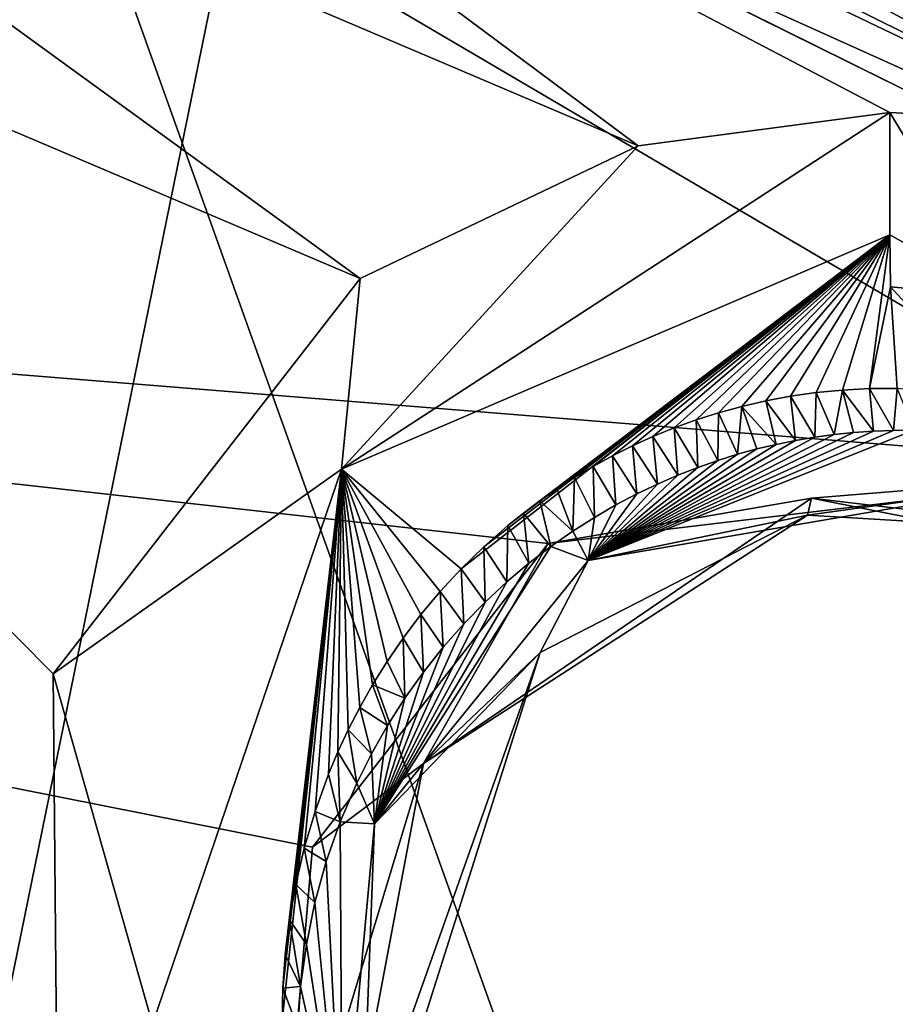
# Model space of a CAD drawing. Header units: millimetres. Extents: x -147 to 294, y -82 to 275.
# Tile 491 of 609: x 212.77 to 215.83, y 256.53 to 259.98. Entities that reach past the tile are written whole.
import ezdxf

# ---------------------------------------------------------------- set-up
doc = ezdxf.new("R2010")
doc.units = ezdxf.units.MM
doc.header["$LTSCALE"] = 67.506716
for name, color, linetype in [('1643', 7, 'CONTINUOUS'), ('1670', 7, 'CONTINUOUS'), ('1765', 7, 'CONTINUOUS'), ('1767', 7, 'CONTINUOUS'), ('1769', 7, 'CONTINUOUS'), ('1770', 7, 'CONTINUOUS'), ('1773', 7, 'CONTINUOUS'), ('1774', 7, 'CONTINUOUS'), ('1775', 7, 'CONTINUOUS'), ('1776', 7, 'CONTINUOUS'), ('1804', 7, 'CONTINUOUS'), ('499', 7, 'CONTINUOUS'), ('841', 7, 'CONTINUOUS')]:
    doc.layers.add(name, color=color, linetype=linetype)

msp = doc.modelspace()

# ---------------------------------------------------------------- linework, layer by layer
at = {"layer": '1643', "linetype": 'CONTINUOUS'}
for points in [[(212.3091, 261.4873, -5.4609), (214.9334, 259.5347, -5.5761), (211.0443, 261.1894, -5.408), (212.3091, 261.4873, -5.4609)], [(215.8131, 259.6506, -5.6197), (214.9334, 259.5347, -5.5761), (212.3091, 261.4873, -5.4609), (215.8131, 259.6506, -5.6197)], [(216.0504, 259.6378, -5.6319), (215.8131, 259.6506, -5.6197), (212.3091, 261.4873, -5.4609), (216.0504, 259.6378, -5.6319)], [(214.3262, 260.4933, -5.5487), (216.0504, 259.6378, -5.6319), (212.3091, 261.4873, -5.4609), (214.3262, 260.4933, -5.5487)], [(213.9616, 259.0704, -5.5342), (209.7386, 260.8668, -5.3634), (211.0443, 261.1894, -5.408), (213.9616, 259.0704, -5.5342)], [(214.9334, 259.5347, -5.5761), (213.9616, 259.0704, -5.5342), (211.0443, 261.1894, -5.408), (214.9334, 259.5347, -5.5761)], [(209.7386, 260.8668, -5.3634), (212.9104, 255.2397, -5.5744), (207.2502, 256.1819, -5.4247), (209.7386, 260.8668, -5.3634)], [(212.9104, 255.2397, -5.5744), (209.7386, 260.8668, -5.3634), (212.8878, 257.688, -5.5106), (212.9104, 255.2397, -5.5744)], [(212.8878, 257.688, -5.5106), (209.7386, 260.8668, -5.3634), (213.9616, 259.0704, -5.5342), (212.8878, 257.688, -5.5106)], [(216.2955, 259.6051, -5.6446), (216.0504, 259.6378, -5.6319), (214.3262, 260.4933, -5.5487), (216.2955, 259.6051, -5.6446)]]:
    msp.add_3dface(points, dxfattribs=at)
at = {"layer": '1670', "linetype": 'CONTINUOUS'}
for points in [[(209.1342, 263.2864, -3.0434), (208.9244, 263.2291, -3.035), (216.9632, 259.3806, -3.3762), (209.1342, 263.2864, -3.0434)], [(208.9244, 263.2291, -3.035), (208.7139, 263.1709, -3.027), (222.9771, 257.2419, -3.7403), (208.9244, 263.2291, -3.035)], [(216.9632, 259.3806, -3.3762), (208.9244, 263.2291, -3.035), (222.9771, 257.2419, -3.7403), (216.9632, 259.3806, -3.3762)], [(208.7139, 263.1709, -3.027), (200.4652, 259.7266, -2.9881), (216.8233, 258.407, -3.3703), (208.7139, 263.1709, -3.027)], [(222.9771, 257.2419, -3.7403), (208.7139, 263.1709, -3.027), (216.8233, 258.407, -3.3703), (222.9771, 257.2419, -3.7403)], [(200.4652, 259.7266, -2.9881), (205.8762, 255.4818, -3.1429), (215.4978, 253.8182, -3.4076), (200.4652, 259.7266, -2.9881)], [(213.6752, 255.6969, -3.2831), (200.4652, 259.7266, -2.9881), (214.3498, 254.4508, -3.3447), (213.6752, 255.6969, -3.2831)], [(200.4652, 259.7266, -2.9881), (213.6752, 255.6969, -3.2831), (213.7942, 257.0817, -3.2536), (200.4652, 259.7266, -2.9881)], [(214.3498, 254.4508, -3.3447), (200.4652, 259.7266, -2.9881), (215.4978, 253.8182, -3.4076), (214.3498, 254.4508, -3.3447)], [(216.8233, 258.407, -3.3703), (200.4652, 259.7266, -2.9881), (214.6186, 258.1438, -3.2692), (216.8233, 258.407, -3.3703)], [(214.6186, 258.1438, -3.2692), (200.4652, 259.7266, -2.9881), (213.7942, 257.0817, -3.2536), (214.6186, 258.1438, -3.2692)]]:
    msp.add_3dface(points, dxfattribs=at)
at = {"layer": '1765', "linetype": 'CONTINUOUS'}
msp.add_3dface([(213.5868, 261.7735, -5.5228), (221.9871, 263.261, -6.028), (218.4643, 259.5025, -5.7646), (213.5868, 261.7735, -5.5228)], dxfattribs=at)
at = {"layer": '1767', "linetype": 'CONTINUOUS'}
for points in [[(214.3262, 260.4933, -5.5487), (213.5868, 261.7735, -5.5228), (218.4643, 259.5025, -5.7646), (214.3262, 260.4933, -5.5487)], [(216.2955, 259.6051, -5.6446), (214.3262, 260.4933, -5.5487), (218.4643, 259.5025, -5.7646), (216.2955, 259.6051, -5.6446)]]:
    msp.add_3dface(points, dxfattribs=at)
at = {"layer": '1769', "linetype": 'CONTINUOUS'}
for points in [[(215.8131, 259.6506, -5.6197), (216.2027, 259.0052, -5.4302), (215.8126, 259.2229, -5.5223), (215.8131, 259.6506, -5.6197)], [(215.8131, 259.6506, -5.6197), (216.0504, 259.6378, -5.6319), (216.2027, 259.0052, -5.4302), (215.8131, 259.6506, -5.6197)], [(215.8126, 259.2229, -5.5223), (216.2027, 259.0052, -5.4302), (215.816, 259.0418, -5.4111), (215.8126, 259.2229, -5.5223)], [(216.2027, 259.0052, -5.4302), (216.1709, 258.6529, -4.8816), (215.816, 259.0418, -5.4111), (216.2027, 259.0052, -5.4302)], [(215.816, 259.0418, -5.4111), (216.1709, 258.6529, -4.8816), (215.8389, 258.6861, -4.8752), (215.816, 259.0418, -5.4111)]]:
    msp.add_3dface(points, dxfattribs=at)
at = {"layer": '1770', "linetype": 'CONTINUOUS'}
for points in [[(214.9334, 259.5347, -5.5761), (215.8131, 259.6506, -5.6197), (213.8954, 258.4044, -5.4284), (214.9334, 259.5347, -5.5761)], [(215.8131, 259.6506, -5.6197), (215.8126, 259.2229, -5.5223), (213.8954, 258.4044, -5.4284), (215.8131, 259.6506, -5.6197)], [(213.9616, 259.0704, -5.5342), (214.9334, 259.5347, -5.5761), (213.8954, 258.4044, -5.4284), (213.9616, 259.0704, -5.5342)], [(213.8954, 258.4044, -5.4284), (215.8126, 259.2229, -5.5223), (214.3148, 258.0555, -4.7841), (213.8954, 258.4044, -5.4284)], [(214.3148, 258.0555, -4.7841), (215.8126, 259.2229, -5.5223), (214.3937, 258.1324, -4.7916), (214.3148, 258.0555, -4.7841)], [(214.3937, 258.1324, -4.7916), (215.8126, 259.2229, -5.5223), (214.4781, 258.2065, -4.7992), (214.3937, 258.1324, -4.7916)], [(214.4781, 258.2065, -4.7992), (215.8126, 259.2229, -5.5223), (214.5326, 258.2503, -4.8039), (214.4781, 258.2065, -4.7992)], [(214.5326, 258.2503, -4.8039), (215.8126, 259.2229, -5.5223), (214.5895, 258.293, -4.8086), (214.5326, 258.2503, -4.8039)], [(214.5895, 258.293, -4.8086), (215.8126, 259.2229, -5.5223), (214.649, 258.3345, -4.8133), (214.5895, 258.293, -4.8086)], [(214.649, 258.3345, -4.8133), (215.8126, 259.2229, -5.5223), (214.7111, 258.3747, -4.8179), (214.649, 258.3345, -4.8133)], [(214.7111, 258.3747, -4.8179), (215.8126, 259.2229, -5.5223), (214.7759, 258.4134, -4.8225), (214.7111, 258.3747, -4.8179)], [(214.7759, 258.4134, -4.8225), (215.8126, 259.2229, -5.5223), (214.8433, 258.4504, -4.8272), (214.7759, 258.4134, -4.8225)], [(214.8433, 258.4504, -4.8272), (215.8126, 259.2229, -5.5223), (214.913, 258.4853, -4.8319), (214.8433, 258.4504, -4.8272)], [(214.913, 258.4853, -4.8319), (215.8126, 259.2229, -5.5223), (214.985, 258.5181, -4.8365), (214.913, 258.4853, -4.8319)], [(214.985, 258.5181, -4.8365), (215.8126, 259.2229, -5.5223), (215.0592, 258.5484, -4.841), (214.985, 258.5181, -4.8365)], [(215.0592, 258.5484, -4.841), (215.8126, 259.2229, -5.5223), (215.1357, 258.5762, -4.8454), (215.0592, 258.5484, -4.841)], [(215.1357, 258.5762, -4.8454), (215.8126, 259.2229, -5.5223), (215.2144, 258.6013, -4.8495), (215.1357, 258.5762, -4.8454)], [(215.2144, 258.6013, -4.8495), (215.8126, 259.2229, -5.5223), (215.2956, 258.6236, -4.8535), (215.2144, 258.6013, -4.8495)], [(215.2956, 258.6236, -4.8535), (215.8126, 259.2229, -5.5223), (215.3795, 258.6429, -4.8574), (215.2956, 258.6236, -4.8535)], [(215.3795, 258.6429, -4.8574), (215.8126, 259.2229, -5.5223), (215.4663, 258.6591, -4.8612), (215.3795, 258.6429, -4.8574)], [(215.4663, 258.6591, -4.8612), (215.8126, 259.2229, -5.5223), (215.5559, 258.6718, -4.8649), (215.4663, 258.6591, -4.8612)], [(215.5559, 258.6718, -4.8649), (215.8126, 259.2229, -5.5223), (215.648, 258.6807, -4.8684), (215.5559, 258.6718, -4.8649)], [(215.648, 258.6807, -4.8684), (215.8126, 259.2229, -5.5223), (215.7425, 258.6856, -4.8719), (215.648, 258.6807, -4.8684)], [(215.8126, 259.2229, -5.5223), (215.816, 259.0418, -5.4111), (215.7425, 258.6856, -4.8719), (215.8126, 259.2229, -5.5223)], [(212.8878, 257.688, -5.5106), (213.9616, 259.0704, -5.5342), (213.8954, 258.4044, -5.4284), (212.8878, 257.688, -5.5106)], [(215.816, 259.0418, -5.4111), (215.8389, 258.6861, -4.8752), (215.7425, 258.6856, -4.8719), (215.816, 259.0418, -5.4111)], [(213.2346, 256.4635, -5.3747), (212.8878, 257.688, -5.5106), (213.8954, 258.4044, -5.4284), (213.2346, 256.4635, -5.3747)], [(213.2346, 256.4635, -5.3747), (213.8954, 258.4044, -5.4284), (213.6887, 256.476, -4.6631), (213.2346, 256.4635, -5.3747)], [(213.6887, 256.476, -4.6631), (213.8954, 258.4044, -5.4284), (213.6911, 256.5896, -4.6704), (213.6887, 256.476, -4.6631)], [(213.6911, 256.5896, -4.6704), (213.8954, 258.4044, -5.4284), (213.6994, 256.7071, -4.6782), (213.6911, 256.5896, -4.6704)], [(213.6994, 256.7071, -4.6782), (213.8954, 258.4044, -5.4284), (213.7141, 256.8281, -4.6862), (213.6994, 256.7071, -4.6782)], [(213.7141, 256.8281, -4.6862), (213.8954, 258.4044, -5.4284), (213.7359, 256.9519, -4.6947), (213.7141, 256.8281, -4.6862)], [(213.7359, 256.9519, -4.6947), (213.8954, 258.4044, -5.4284), (213.7655, 257.0788, -4.7036), (213.7359, 256.9519, -4.6947)], [(213.7655, 257.0788, -4.7036), (213.8954, 258.4044, -5.4284), (213.8034, 257.2069, -4.7129), (213.7655, 257.0788, -4.7036)], [(213.8034, 257.2069, -4.7129), (213.8954, 258.4044, -5.4284), (213.8507, 257.3372, -4.7227), (213.8034, 257.2069, -4.7129)], [(213.8507, 257.3372, -4.7227), (213.8954, 258.4044, -5.4284), (213.8836, 257.4153, -4.7287), (213.8507, 257.3372, -4.7227)], [(213.8836, 257.4153, -4.7287), (213.8954, 258.4044, -5.4284), (213.9197, 257.4927, -4.7349), (213.8836, 257.4153, -4.7287)], [(213.9197, 257.4927, -4.7349), (213.8954, 258.4044, -5.4284), (213.9597, 257.5706, -4.7413), (213.9197, 257.4927, -4.7349)], [(213.9597, 257.5706, -4.7413), (213.8954, 258.4044, -5.4284), (214.0045, 257.6499, -4.7478), (213.9597, 257.5706, -4.7413)], [(214.0045, 257.6499, -4.7478), (213.8954, 258.4044, -5.4284), (214.0551, 257.7312, -4.7546), (214.0045, 257.6499, -4.7478)], [(214.0551, 257.7312, -4.7546), (213.8954, 258.4044, -5.4284), (214.1115, 257.8133, -4.7617), (214.0551, 257.7312, -4.7546)], [(214.1115, 257.8133, -4.7617), (213.8954, 258.4044, -5.4284), (214.1735, 257.8952, -4.7691), (214.1115, 257.8133, -4.7617)], [(214.1735, 257.8952, -4.7691), (213.8954, 258.4044, -5.4284), (214.2412, 257.9761, -4.7766), (214.1735, 257.8952, -4.7691)], [(214.2412, 257.9761, -4.7766), (213.8954, 258.4044, -5.4284), (214.3148, 258.0555, -4.7841), (214.2412, 257.9761, -4.7766)], [(212.9104, 255.2397, -5.5744), (212.8878, 257.688, -5.5106), (213.2346, 256.4635, -5.3747), (212.9104, 255.2397, -5.5744)]]:
    msp.add_3dface(points, dxfattribs=at)
at = {"layer": '1773', "linetype": 'CONTINUOUS'}
for points in [[(215.5559, 258.6718, -4.8649), (215.648, 258.6807, -4.8684), (215.6181, 258.5251, -4.3115), (215.5559, 258.6718, -4.8649)], [(215.6181, 258.5251, -4.3115), (215.648, 258.6807, -4.8684), (215.6865, 258.5321, -4.3147), (215.6181, 258.5251, -4.3115)], [(215.648, 258.6807, -4.8684), (215.7425, 258.6856, -4.8719), (215.7559, 258.5369, -4.318), (215.648, 258.6807, -4.8684)], [(215.6865, 258.5321, -4.3147), (215.648, 258.6807, -4.8684), (215.7559, 258.5369, -4.318), (215.6865, 258.5321, -4.3147)], [(215.7425, 258.6856, -4.8719), (215.8389, 258.6861, -4.8752), (215.826, 258.5395, -4.3213), (215.7425, 258.6856, -4.8719)], [(215.7559, 258.5369, -4.318), (215.7425, 258.6856, -4.8719), (215.826, 258.5395, -4.3213), (215.7559, 258.5369, -4.318)], [(215.8389, 258.6861, -4.8752), (215.8969, 258.5399, -4.3247), (215.826, 258.5395, -4.3213), (215.8389, 258.6861, -4.8752)], [(215.3795, 258.6429, -4.8574), (215.4663, 258.6591, -4.8612), (215.4832, 258.5043, -4.3053), (215.3795, 258.6429, -4.8574)], [(215.4663, 258.6591, -4.8612), (215.5559, 258.6718, -4.8649), (215.5506, 258.5159, -4.3084), (215.4663, 258.6591, -4.8612)], [(215.4832, 258.5043, -4.3053), (215.4663, 258.6591, -4.8612), (215.5506, 258.5159, -4.3084), (215.4832, 258.5043, -4.3053)], [(215.5506, 258.5159, -4.3084), (215.5559, 258.6718, -4.8649), (215.6181, 258.5251, -4.3115), (215.5506, 258.5159, -4.3084)], [(215.2144, 258.6013, -4.8495), (215.2956, 258.6236, -4.8535), (215.2803, 258.4559, -4.2963), (215.2144, 258.6013, -4.8495)], [(215.2803, 258.4559, -4.2963), (215.2956, 258.6236, -4.8535), (215.3482, 258.4745, -4.2993), (215.2803, 258.4559, -4.2963)], [(215.2956, 258.6236, -4.8535), (215.3795, 258.6429, -4.8574), (215.4156, 258.4906, -4.3023), (215.2956, 258.6236, -4.8535)], [(215.3482, 258.4745, -4.2993), (215.2956, 258.6236, -4.8535), (215.4156, 258.4906, -4.3023), (215.3482, 258.4745, -4.2993)], [(215.4156, 258.4906, -4.3023), (215.3795, 258.6429, -4.8574), (215.4832, 258.5043, -4.3053), (215.4156, 258.4906, -4.3023)], [(215.1357, 258.5762, -4.8454), (215.2144, 258.6013, -4.8495), (215.2115, 258.4344, -4.2934), (215.1357, 258.5762, -4.8454)], [(215.2115, 258.4344, -4.2934), (215.2144, 258.6013, -4.8495), (215.2803, 258.4559, -4.2963), (215.2115, 258.4344, -4.2934)], [(214.985, 258.5181, -4.8365), (215.0592, 258.5484, -4.841), (215.0719, 258.3829, -4.2875), (214.985, 258.5181, -4.8365)], [(215.0592, 258.5484, -4.841), (215.1357, 258.5762, -4.8454), (215.1422, 258.4102, -4.2904), (215.0592, 258.5484, -4.841)], [(215.0719, 258.3829, -4.2875), (215.0592, 258.5484, -4.841), (215.1422, 258.4102, -4.2904), (215.0719, 258.3829, -4.2875)], [(215.1422, 258.4102, -4.2904), (215.1357, 258.5762, -4.8454), (215.2115, 258.4344, -4.2934), (215.1422, 258.4102, -4.2904)], [(214.913, 258.4853, -4.8319), (214.985, 258.5181, -4.8365), (215.0005, 258.3517, -4.2846), (214.913, 258.4853, -4.8319)], [(215.0005, 258.3517, -4.2846), (214.985, 258.5181, -4.8365), (215.0719, 258.3829, -4.2875), (215.0005, 258.3517, -4.2846)], [(214.8433, 258.4504, -4.8272), (214.913, 258.4853, -4.8319), (214.928, 258.3173, -4.2817), (214.8433, 258.4504, -4.8272)], [(214.928, 258.3173, -4.2817), (214.913, 258.4853, -4.8319), (215.0005, 258.3517, -4.2846), (214.928, 258.3173, -4.2817)], [(214.7759, 258.4134, -4.8225), (214.8433, 258.4504, -4.8272), (214.8546, 258.2787, -4.2789), (214.7759, 258.4134, -4.8225)], [(214.8546, 258.2787, -4.2789), (214.8433, 258.4504, -4.8272), (214.928, 258.3173, -4.2817), (214.8546, 258.2787, -4.2789)], [(214.7111, 258.3747, -4.8179), (214.7759, 258.4134, -4.8225), (214.78, 258.2351, -4.2761), (214.7111, 258.3747, -4.8179)], [(214.78, 258.2351, -4.2761), (214.7759, 258.4134, -4.8225), (214.8546, 258.2787, -4.2789), (214.78, 258.2351, -4.2761)], [(214.649, 258.3345, -4.8133), (214.7111, 258.3747, -4.8179), (214.7043, 258.1871, -4.2734), (214.649, 258.3345, -4.8133)], [(214.7043, 258.1871, -4.2734), (214.7111, 258.3747, -4.8179), (214.78, 258.2351, -4.2761), (214.7043, 258.1871, -4.2734)], [(214.5895, 258.293, -4.8086), (214.649, 258.3345, -4.8133), (214.7043, 258.1871, -4.2734), (214.5895, 258.293, -4.8086)], [(214.5326, 258.2503, -4.8039), (214.5895, 258.293, -4.8086), (214.6279, 258.134, -4.2707), (214.5326, 258.2503, -4.8039)], [(214.6279, 258.134, -4.2707), (214.5895, 258.293, -4.8086), (214.7043, 258.1871, -4.2734), (214.6279, 258.134, -4.2707)], [(214.4781, 258.2065, -4.7992), (214.5326, 258.2503, -4.8039), (214.5515, 258.0749, -4.2682), (214.4781, 258.2065, -4.7992)], [(214.5515, 258.0749, -4.2682), (214.5326, 258.2503, -4.8039), (214.6279, 258.134, -4.2707), (214.5515, 258.0749, -4.2682)], [(214.3937, 258.1324, -4.7916), (214.4781, 258.2065, -4.7992), (214.4744, 258.0099, -4.2658), (214.3937, 258.1324, -4.7916)], [(214.4744, 258.0099, -4.2658), (214.4781, 258.2065, -4.7992), (214.5515, 258.0749, -4.2682), (214.4744, 258.0099, -4.2658)], [(214.3148, 258.0555, -4.7841), (214.3937, 258.1324, -4.7916), (214.3979, 257.9391, -4.2636), (214.3148, 258.0555, -4.7841)], [(214.3979, 257.9391, -4.2636), (214.3937, 258.1324, -4.7916), (214.4744, 258.0099, -4.2658), (214.3979, 257.9391, -4.2636)], [(214.2412, 257.9761, -4.7766), (214.3148, 258.0555, -4.7841), (214.324, 257.8631, -4.2616), (214.2412, 257.9761, -4.7766)], [(214.324, 257.8631, -4.2616), (214.3148, 258.0555, -4.7841), (214.3979, 257.9391, -4.2636), (214.324, 257.8631, -4.2616)], [(214.1735, 257.8952, -4.7691), (214.2412, 257.9761, -4.7766), (214.252, 257.7813, -4.2599), (214.1735, 257.8952, -4.7691)], [(214.252, 257.7813, -4.2599), (214.2412, 257.9761, -4.7766), (214.324, 257.8631, -4.2616), (214.252, 257.7813, -4.2599)], [(214.1115, 257.8133, -4.7617), (214.1735, 257.8952, -4.7691), (214.1827, 257.6942, -4.2585), (214.1115, 257.8133, -4.7617)], [(214.1827, 257.6942, -4.2585), (214.1735, 257.8952, -4.7691), (214.252, 257.7813, -4.2599), (214.1827, 257.6942, -4.2585)], [(214.0551, 257.7312, -4.7546), (214.1115, 257.8133, -4.7617), (214.1176, 257.6032, -4.2573), (214.0551, 257.7312, -4.7546)], [(214.1176, 257.6032, -4.2573), (214.1115, 257.8133, -4.7617), (214.1827, 257.6942, -4.2585), (214.1176, 257.6032, -4.2573)], [(214.0045, 257.6499, -4.7478), (214.0551, 257.7312, -4.7546), (214.1176, 257.6032, -4.2573), (214.0045, 257.6499, -4.7478)], [(213.9597, 257.5706, -4.7413), (214.0045, 257.6499, -4.7478), (214.0569, 257.508, -4.2566), (213.9597, 257.5706, -4.7413)], [(214.0569, 257.508, -4.2566), (214.0045, 257.6499, -4.7478), (214.1176, 257.6032, -4.2573), (214.0569, 257.508, -4.2566)], [(213.9197, 257.4927, -4.7349), (213.9597, 257.5706, -4.7413), (214.0006, 257.4087, -4.2561), (213.9197, 257.4927, -4.7349)], [(214.0006, 257.4087, -4.2561), (213.9597, 257.5706, -4.7413), (214.0569, 257.508, -4.2566), (214.0006, 257.4087, -4.2561)], [(213.8836, 257.4153, -4.7287), (213.9197, 257.4927, -4.7349), (213.9494, 257.3063, -4.256), (213.8836, 257.4153, -4.7287)], [(213.9494, 257.3063, -4.256), (213.9197, 257.4927, -4.7349), (214.0006, 257.4087, -4.2561), (213.9494, 257.3063, -4.256)], [(213.8507, 257.3372, -4.7227), (213.8836, 257.4153, -4.7287), (213.8917, 257.1713, -4.2564), (213.8507, 257.3372, -4.7227)], [(213.8917, 257.1713, -4.2564), (213.8836, 257.4153, -4.7287), (213.9494, 257.3063, -4.256), (213.8917, 257.1713, -4.2564)], [(213.8034, 257.2069, -4.7129), (213.8507, 257.3372, -4.7227), (213.8917, 257.1713, -4.2564), (213.8034, 257.2069, -4.7129)], [(213.7655, 257.0788, -4.7036), (213.8034, 257.2069, -4.7129), (213.8427, 257.0316, -4.2574), (213.7655, 257.0788, -4.7036)], [(213.8427, 257.0316, -4.2574), (213.8034, 257.2069, -4.7129), (213.8917, 257.1713, -4.2564), (213.8427, 257.0316, -4.2574)], [(213.7359, 256.9519, -4.6947), (213.7655, 257.0788, -4.7036), (213.8032, 256.8887, -4.2589), (213.7359, 256.9519, -4.6947)], [(213.8032, 256.8887, -4.2589), (213.7655, 257.0788, -4.7036), (213.8427, 257.0316, -4.2574), (213.8032, 256.8887, -4.2589)], [(213.7141, 256.8281, -4.6862), (213.7359, 256.9519, -4.6947), (213.7733, 256.7419, -4.261), (213.7141, 256.8281, -4.6862)], [(213.7733, 256.7419, -4.261), (213.7359, 256.9519, -4.6947), (213.8032, 256.8887, -4.2589), (213.7733, 256.7419, -4.261)], [(213.6994, 256.7071, -4.6782), (213.7141, 256.8281, -4.6862), (213.7531, 256.5956, -4.2636), (213.6994, 256.7071, -4.6782)], [(213.7531, 256.5956, -4.2636), (213.7141, 256.8281, -4.6862), (213.7733, 256.7419, -4.261), (213.7531, 256.5956, -4.2636)], [(213.6911, 256.5896, -4.6704), (213.6994, 256.7071, -4.6782), (213.7531, 256.5956, -4.2636), (213.6911, 256.5896, -4.6704)], [(213.6887, 256.476, -4.6631), (213.6911, 256.5896, -4.6704), (213.7428, 256.4505, -4.2667), (213.6887, 256.476, -4.6631)], [(213.7428, 256.4505, -4.2667), (213.6911, 256.5896, -4.6704), (213.7531, 256.5956, -4.2636), (213.7428, 256.4505, -4.2667)]]:
    msp.add_3dface(points, dxfattribs=at)
at = {"layer": '1774', "linetype": 'CONTINUOUS'}
for points in [[(215.826, 258.5395, -4.3213), (215.8969, 258.5399, -4.3247), (214.7579, 258.0841, -4.2769), (215.826, 258.5395, -4.3213)], [(214.7579, 258.0841, -4.2769), (215.8969, 258.5399, -4.3247), (216.3693, 258.3612, -4.349), (214.7579, 258.0841, -4.2769)], [(215.7559, 258.5369, -4.318), (215.826, 258.5395, -4.3213), (214.7579, 258.0841, -4.2769), (215.7559, 258.5369, -4.318)], [(215.6865, 258.5321, -4.3147), (215.7559, 258.5369, -4.318), (214.7579, 258.0841, -4.2769), (215.6865, 258.5321, -4.3147)], [(215.6181, 258.5251, -4.3115), (215.6865, 258.5321, -4.3147), (214.7579, 258.0841, -4.2769), (215.6181, 258.5251, -4.3115)], [(215.5506, 258.5159, -4.3084), (215.6181, 258.5251, -4.3115), (214.7579, 258.0841, -4.2769), (215.5506, 258.5159, -4.3084)], [(215.4832, 258.5043, -4.3053), (215.5506, 258.5159, -4.3084), (214.7579, 258.0841, -4.2769), (215.4832, 258.5043, -4.3053)], [(215.4156, 258.4906, -4.3023), (215.4832, 258.5043, -4.3053), (214.7579, 258.0841, -4.2769), (215.4156, 258.4906, -4.3023)], [(215.3482, 258.4745, -4.2993), (215.4156, 258.4906, -4.3023), (214.7579, 258.0841, -4.2769), (215.3482, 258.4745, -4.2993)], [(215.2803, 258.4559, -4.2963), (215.3482, 258.4745, -4.2993), (214.7579, 258.0841, -4.2769), (215.2803, 258.4559, -4.2963)], [(215.2115, 258.4344, -4.2934), (215.2803, 258.4559, -4.2963), (214.7579, 258.0841, -4.2769), (215.2115, 258.4344, -4.2934)], [(215.1422, 258.4102, -4.2904), (215.2115, 258.4344, -4.2934), (214.7579, 258.0841, -4.2769), (215.1422, 258.4102, -4.2904)], [(215.0719, 258.3829, -4.2875), (215.1422, 258.4102, -4.2904), (214.7579, 258.0841, -4.2769), (215.0719, 258.3829, -4.2875)], [(215.0005, 258.3517, -4.2846), (215.0719, 258.3829, -4.2875), (214.7579, 258.0841, -4.2769), (215.0005, 258.3517, -4.2846)], [(214.928, 258.3173, -4.2817), (215.0005, 258.3517, -4.2846), (214.7579, 258.0841, -4.2769), (214.928, 258.3173, -4.2817)], [(214.8546, 258.2787, -4.2789), (214.928, 258.3173, -4.2817), (214.7579, 258.0841, -4.2769), (214.8546, 258.2787, -4.2789)], [(214.78, 258.2351, -4.2761), (214.8546, 258.2787, -4.2789), (214.7579, 258.0841, -4.2769), (214.78, 258.2351, -4.2761)], [(214.7043, 258.1871, -4.2734), (214.78, 258.2351, -4.2761), (214.7579, 258.0841, -4.2769), (214.7043, 258.1871, -4.2734)], [(214.6279, 258.134, -4.2707), (214.7043, 258.1871, -4.2734), (214.7579, 258.0841, -4.2769), (214.6279, 258.134, -4.2707)], [(214.5515, 258.0749, -4.2682), (214.6279, 258.134, -4.2707), (214.0111, 257.1634, -4.2611), (214.5515, 258.0749, -4.2682)], [(214.0111, 257.1634, -4.2611), (214.6279, 258.134, -4.2707), (214.7579, 258.0841, -4.2769), (214.0111, 257.1634, -4.2611)], [(214.4744, 258.0099, -4.2658), (214.5515, 258.0749, -4.2682), (214.0111, 257.1634, -4.2611), (214.4744, 258.0099, -4.2658)], [(214.3979, 257.9391, -4.2636), (214.4744, 258.0099, -4.2658), (214.0111, 257.1634, -4.2611), (214.3979, 257.9391, -4.2636)], [(214.324, 257.8631, -4.2616), (214.3979, 257.9391, -4.2636), (214.0111, 257.1634, -4.2611), (214.324, 257.8631, -4.2616)], [(214.252, 257.7813, -4.2599), (214.324, 257.8631, -4.2616), (214.0111, 257.1634, -4.2611), (214.252, 257.7813, -4.2599)], [(214.1827, 257.6942, -4.2585), (214.252, 257.7813, -4.2599), (214.0111, 257.1634, -4.2611), (214.1827, 257.6942, -4.2585)], [(214.1176, 257.6032, -4.2573), (214.1827, 257.6942, -4.2585), (214.0111, 257.1634, -4.2611), (214.1176, 257.6032, -4.2573)], [(214.0569, 257.508, -4.2566), (214.1176, 257.6032, -4.2573), (214.0111, 257.1634, -4.2611), (214.0569, 257.508, -4.2566)], [(214.0006, 257.4087, -4.2561), (214.0569, 257.508, -4.2566), (214.0111, 257.1634, -4.2611), (214.0006, 257.4087, -4.2561)], [(213.9494, 257.3063, -4.256), (214.0006, 257.4087, -4.2561), (214.0111, 257.1634, -4.2611), (213.9494, 257.3063, -4.256)], [(213.8917, 257.1713, -4.2564), (213.9494, 257.3063, -4.256), (214.0111, 257.1634, -4.2611), (213.8917, 257.1713, -4.2564)], [(213.8427, 257.0316, -4.2574), (213.8917, 257.1713, -4.2564), (213.8979, 255.9331, -4.2854), (213.8427, 257.0316, -4.2574)], [(213.8979, 255.9331, -4.2854), (213.8917, 257.1713, -4.2564), (214.0111, 257.1634, -4.2611), (213.8979, 255.9331, -4.2854)], [(213.8032, 256.8887, -4.2589), (213.8427, 257.0316, -4.2574), (213.8979, 255.9331, -4.2854), (213.8032, 256.8887, -4.2589)], [(213.7733, 256.7419, -4.261), (213.8032, 256.8887, -4.2589), (213.8979, 255.9331, -4.2854), (213.7733, 256.7419, -4.261)], [(213.7531, 256.5956, -4.2636), (213.7733, 256.7419, -4.261), (213.8979, 255.9331, -4.2854), (213.7531, 256.5956, -4.2636)], [(213.7428, 256.4505, -4.2667), (213.7531, 256.5956, -4.2636), (213.8979, 255.9331, -4.2854), (213.7428, 256.4505, -4.2667)]]:
    msp.add_3dface(points, dxfattribs=at)
at = {"layer": '1775', "linetype": 'CONTINUOUS'}
for points in [[(214.7579, 258.0841, -4.2769), (216.3693, 258.3612, -4.349), (215.5251, 258.2429, -3.6723), (214.7579, 258.0841, -4.2769)], [(215.5251, 258.2429, -3.6723), (216.3693, 258.3612, -4.349), (216.5737, 258.1803, -3.7135), (215.5251, 258.2429, -3.6723)], [(214.5907, 257.7629, -3.6291), (214.7579, 258.0841, -4.2769), (215.5251, 258.2429, -3.6723), (214.5907, 257.7629, -3.6291)], [(214.0111, 257.1634, -4.2611), (214.7579, 258.0841, -4.2769), (214.5907, 257.7629, -3.6291), (214.0111, 257.1634, -4.2611)], [(213.9585, 255.7663, -3.5938), (214.0111, 257.1634, -4.2611), (214.5907, 257.7629, -3.6291), (213.9585, 255.7663, -3.5938)], [(213.8979, 255.9331, -4.2854), (214.0111, 257.1634, -4.2611), (213.9585, 255.7663, -3.5938), (213.8979, 255.9331, -4.2854)]]:
    msp.add_3dface(points, dxfattribs=at)
at = {"layer": '1776', "linetype": 'CONTINUOUS'}
for points in [[(216.8233, 258.407, -3.3703), (214.6186, 258.1438, -3.2692), (215.5388, 258.3028, -3.4192), (216.8233, 258.407, -3.3703)], [(217.1514, 257.9818, -3.4839), (216.8233, 258.407, -3.3703), (215.5388, 258.3028, -3.4192), (217.1514, 257.9818, -3.4839)], [(215.5388, 258.3028, -3.4192), (214.6186, 258.1438, -3.2692), (214.1825, 257.3749, -3.3599), (215.5388, 258.3028, -3.4192)], [(215.5251, 258.2429, -3.6723), (215.5388, 258.3028, -3.4192), (214.1825, 257.3749, -3.3599), (215.5251, 258.2429, -3.6723)], [(215.5251, 258.2429, -3.6723), (216.5737, 258.1803, -3.7135), (215.5388, 258.3028, -3.4192), (215.5251, 258.2429, -3.6723)], [(216.5737, 258.1803, -3.7135), (217.1514, 257.9818, -3.4839), (215.5388, 258.3028, -3.4192), (216.5737, 258.1803, -3.7135)], [(214.5907, 257.7629, -3.6291), (215.5251, 258.2429, -3.6723), (214.1825, 257.3749, -3.3599), (214.5907, 257.7629, -3.6291)], [(214.6186, 258.1438, -3.2692), (213.7942, 257.0817, -3.2536), (214.1825, 257.3749, -3.3599), (214.6186, 258.1438, -3.2692)], [(213.9585, 255.7663, -3.5938), (214.5907, 257.7629, -3.6291), (213.8753, 255.7414, -3.372), (213.9585, 255.7663, -3.5938)], [(214.5907, 257.7629, -3.6291), (214.1825, 257.3749, -3.3599), (213.8753, 255.7414, -3.372), (214.5907, 257.7629, -3.6291)], [(213.7942, 257.0817, -3.2536), (213.6752, 255.6969, -3.2831), (214.1825, 257.3749, -3.3599), (213.7942, 257.0817, -3.2536)], [(214.1825, 257.3749, -3.3599), (213.6752, 255.6969, -3.2831), (213.8753, 255.7414, -3.372), (214.1825, 257.3749, -3.3599)]]:
    msp.add_3dface(points, dxfattribs=at)
at = {"layer": '1804', "linetype": 'CONTINUOUS'}
for points in [[(216.9632, 259.3806, -3.3762), (210.4029, 263.6151, -3.0978), (210.1881, 263.5614, -3.0882), (216.9632, 259.3806, -3.3762)], [(217.4677, 259.9878, -3.4068), (210.4029, 263.6151, -3.0978), (216.9632, 259.3806, -3.3762), (217.4677, 259.9878, -3.4068)], [(209.9749, 263.5076, -3.0788), (216.9632, 259.3806, -3.3762), (210.1881, 263.5614, -3.0882), (209.9749, 263.5076, -3.0788)], [(209.5515, 263.3976, -3.0607), (216.9632, 259.3806, -3.3762), (209.9749, 263.5076, -3.0788), (209.5515, 263.3976, -3.0607)], [(209.1342, 263.2864, -3.0434), (216.9632, 259.3806, -3.3762), (209.5515, 263.3976, -3.0607), (209.1342, 263.2864, -3.0434)]]:
    msp.add_3dface(points, dxfattribs=at)
at = {"layer": '499', "linetype": 'CONTINUOUS'}
for points in [[(189.7696, 260.8421, -19.4657), (214.4256, 264.8725, -22.7697), (211.4978, 250.5133, -27.9949), (189.7696, 260.8421, -19.4657)], [(214.4256, 264.8725, -22.7697), (221.3649, 261.2592, -25.4336), (211.4978, 250.5133, -27.9949), (214.4256, 264.8725, -22.7697)], [(221.3649, 261.2592, -25.4336), (234.5354, 258.6419, -28.2232), (211.4978, 250.5133, -27.9949), (221.3649, 261.2592, -25.4336)], [(234.5354, 258.6419, -28.2232), (234.1026, 247.4318, -32.3338), (211.4978, 250.5133, -27.9949), (234.5354, 258.6419, -28.2232)]]:
    msp.add_3dface(points, dxfattribs=at)
at = {"layer": '841', "linetype": 'CONTINUOUS'}
for points in [[(235.3829, 271.5451, -20.1748), (210.9552, 266.206, -18.8717), (234.1615, 245.1822, -31.7777), (235.3829, 271.5451, -20.1748)], [(210.9552, 266.206, -18.8717), (191.5913, 251.9394, -20.2239), (219.8086, 241.4604, -31.151), (210.9552, 266.206, -18.8717)], [(234.1615, 245.1822, -31.7777), (210.9552, 266.206, -18.8717), (219.8086, 241.4604, -31.151), (234.1615, 245.1822, -31.7777)]]:
    msp.add_3dface(points, dxfattribs=at)

doc.saveas('drawing.dxf')
